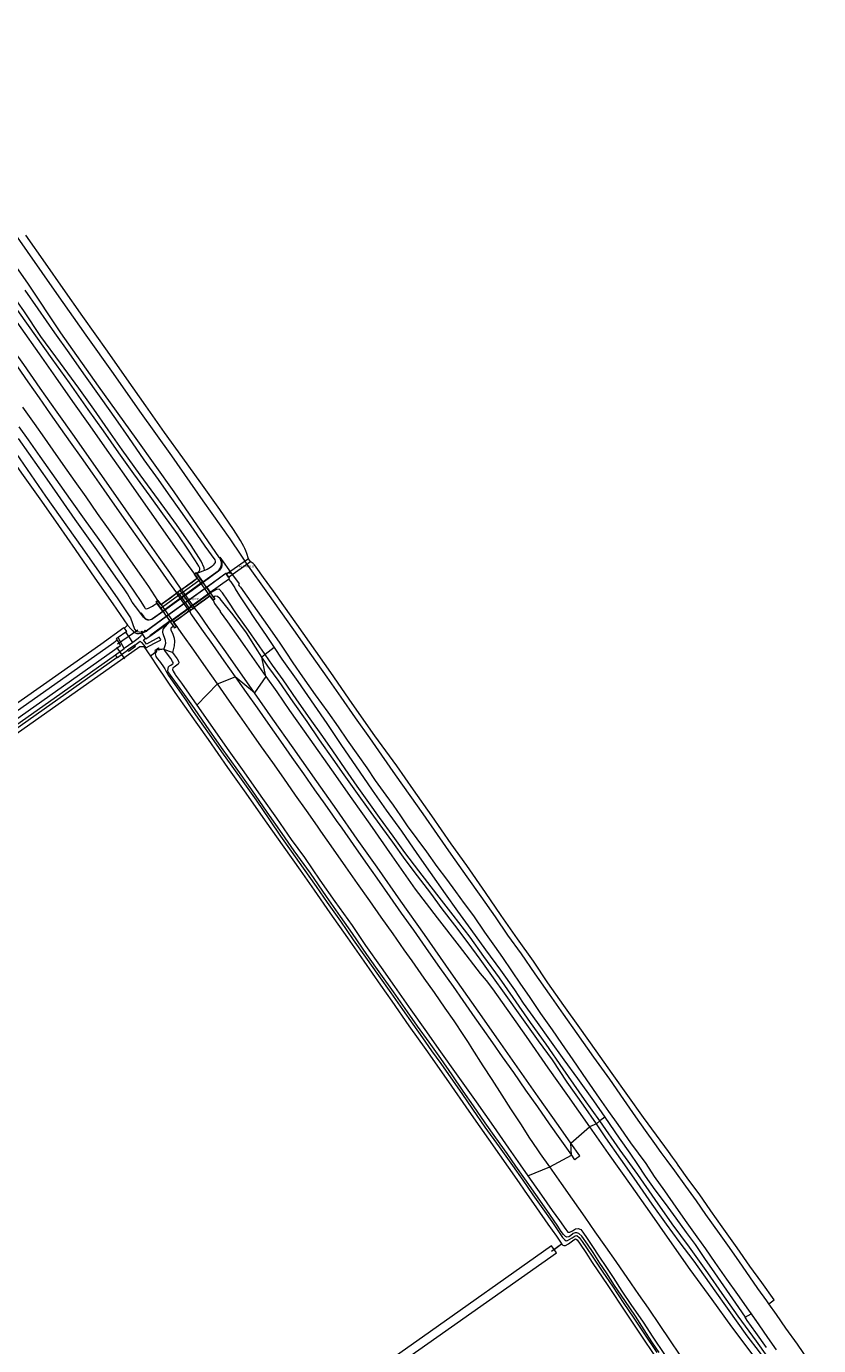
# Model space of a CAD drawing. Header units: metres. Extents: x 138165 to 154469, y 480134 to 494189.
# Tile 1029 of 1056: x 150888 to 151430, y 484994 to 485896. Entities that reach past the tile are written whole.
import ezdxf

# ---------------------------------------------------------------- set-up
doc = ezdxf.new("R2010")
doc.units = ezdxf.units.M
doc.header["$LTSCALE"] = 0.001
doc.header["$MEASUREMENT"] = 0
for name, color, linetype, lineweight in [('TOP-L-duiker', 7, 'Continuous', 0), ('TOP-L-topo objecten vlak', 7, 'Continuous', 0), ('TOP-L-water beschoeiing', 7, 'Continuous', 0), ('TOP-T-topo huisnummering naamgeving', 7, 'Continuous', 0)]:
    doc.layers.add(name, color=color, linetype=linetype, lineweight=lineweight)
doc.styles.add('Style-INTL_ISO', font='INTL_ISO.shx')

msp = doc.modelspace()

# ---------------------------------------------------------------- linework, layer by layer
at = {"layer": 'TOP-L-duiker', "flags": 128}
for points in [[(150964.62, 485483.12), (150950.81, 485473.62)], [(150950.17, 485471.42), (150955.57, 485463.6)], [(151247.58, 485058.8), (151254.5, 485063.69)]]:
    msp.add_lwpolyline(points, dxfattribs=at)
at = {"layer": 'TOP-L-topo objecten vlak', "flags": 128}
for points in [[(150669.75, 485895.71), (150679.35, 485882.36), (150690.73, 485866.33), (150702.65, 485849.31), (150714.29, 485832.64), (150727.85, 485813.51), (150739.09, 485797.84), (150751.62, 485780.03), (150763.2, 485763.76), (150773.32, 485749.47), (150785.14, 485732.65), (150793.14, 485721.36), (150802.07, 485708.61), (150814.29, 485691.38), (150829.73, 485669.47), (150843.93, 485649.36), (150872.9, 485607.93), (150886.4, 485588.73), (150898.81, 485571.34), (150910.4, 485554.58), (150921.8, 485538.12), (150935.33, 485518.59), (150947.57, 485501.16), (150957.76, 485486.58)], [(151010.41, 485523.88), (151010.05, 485525.78), (151007.98, 485530.16), (151001.14, 485540.98), (150991.2, 485555.34), (150978.77, 485572.26), (150966.36, 485589.34), (150953.94, 485606.25), (150944.51, 485620), (150934.68, 485634.1), (150924.43, 485648.4), (150911.89, 485665.55), (150898.46, 485683.88), (150886.7, 485701.38), (150871.17, 485723.1), (150858.45, 485740.94), (150845.36, 485759.71), (150835.95, 485772.91)], [(151396.26, 485022.75), (151394.91, 485024.66), (151388.79, 485033.27), (151383.15, 485041.21), (151376.16, 485051.37), (151369.26, 485061.11), (151362.42, 485070.68), (151353.27, 485083.69), (151346.67, 485093.03), (151339.39, 485103.1), (151331.93, 485113.57), (151326.78, 485120.68), (151322.64, 485126.1), (151318.18, 485132.32), (151311.9, 485141.25), (151305.33, 485150.41), (151296.97, 485162.34), (151287.43, 485176.16), (151276.57, 485191.37), (151265.27, 485207.47), (151255.89, 485220.75), (151246.19, 485234.32), (151236.41, 485248.33), (151227.06, 485261.8), (151217.83, 485274.77), (151209.26, 485287.17), (151199.47, 485301.14), (151189.89, 485314.49), (151179.05, 485330), (151169.61, 485343.45), (151159.79, 485357.51), (151151.01, 485370.18), (151140.92, 485384.18), (151131.49, 485397.73), (151123.29, 485409.55), (151113.57, 485423.1), (151103.76, 485437.31), (151094.2, 485451.04), (151083.82, 485465.76), (151071.43, 485483.23), (151053.73, 485508.32), (151039.3, 485528.41), (151038.08, 485530.24), (151035.42, 485534.24), (151027.87, 485545.54), (151009.44, 485571.57), (150987.97, 485602.18), (150966.16, 485632.84), (150947.99, 485658.4), (150929.36, 485684.59), (150909.39, 485713.24), (150889.25, 485741.91), (150865.87, 485775.05)], [(150830.26, 485767.14), (150843.96, 485747.68), (150857.53, 485728.35), (150871.78, 485708.1), (150884.69, 485689.73), (150897.15, 485672.02), (150908.4, 485656.07), (150920.08, 485639.41), (150931.79, 485622.76), (150943.5, 485606.11), (150955.13, 485589.61), (150966.85, 485572.97), (150978.56, 485556.31), (150990.28, 485539.66), (150997.24, 485529.83), (151003.41, 485521.46)], [(151005.12, 485521.77), (151006.73, 485523.41), (151007.1, 485524.3), (151007.12, 485525.36), (151006.54, 485526.81), (151004.23, 485530.52), (150999.42, 485537.83), (150992.35, 485548.19), (150981.92, 485562.7), (150973.22, 485574.61), (150962.07, 485589.95), (150951.65, 485604.33), (150941.25, 485619.33), (150930.87, 485634), (150917.9, 485652.21), (150906.23, 485668.59), (150894.96, 485684.34), (150883.74, 485699.88), (150872.71, 485715.81), (150859.79, 485734.08), (150846.88, 485752.53), (150833.72, 485771.17)], [(150994.44, 485511.02), (150986.58, 485522.61), (150979.41, 485532.81), (150968.18, 485548.77), (150956.49, 485565.4), (150944.84, 485581.98), (150933.03, 485598.77), (150921.33, 485615.41), (150909.61, 485632.07), (150898.02, 485648.56), (150886.65, 485664.72), (150874.11, 485682.53), (150860.97, 485701.23), (150847.25, 485720.78), (150833.42, 485740.37), (150819.96, 485759.56)], [(150865.42, 485754.05), (150889.25, 485720.19), (150911.91, 485686.28), (150937.69, 485649.8), (150963.35, 485614.03), (150989.26, 485577.71), (151012.86, 485543.41), (151019.85, 485533.18), (151020.49, 485532.71)], [(151396.26, 485022.75), (151399.84, 485025.36), (151391.39, 485037.2), (151383.2, 485048.54), (151374.53, 485061.08), (151364.22, 485075.34), (151356.58, 485086.38), (151348.55, 485097.79), (151341.57, 485107.25), (151334.35, 485117.42), (151334.31, 485117.48), (151333.01, 485119.31), (151331.68, 485121.19), (151330.44, 485122.93), (151327.74, 485126.74), (151319.39, 485137.89), (151310.6, 485150.08), (151299.84, 485165.16), (151289.18, 485180.08), (151278.16, 485195.59), (151266.88, 485211.3), (151256.07, 485226.58), (151245.14, 485242.19), (151235.21, 485256.9), (151224.46, 485272.2), (151213.23, 485288.16), (151202.45, 485303.73), (151189.61, 485322.16), (151179.02, 485337), (151165.75, 485356.16), (151153.17, 485374), (151141.79, 485390.37), (151126.91, 485410.97), (151111.39, 485432.92), (151096.76, 485454.21), (151082.05, 485474.92), (151073.36, 485487.12), (151064.5, 485499.82), (151057.39, 485509.79), (151050.6, 485519.17), (151045.62, 485526.08), (151044.44, 485527.67), (151043.52, 485528.67), (151042.32, 485529.58), (151041.68, 485529.99), (151040.3, 485531.88), (151039.35, 485535.46), (151038.6, 485537.28), (151037.81, 485539.01), (151037.16, 485540.17), (151034.85, 485544.3), (151030.24, 485551.82), (151020.76, 485565.49), (151007.79, 485583.84), (150995.45, 485600.97), (150982.93, 485618.18), (150970.21, 485636.31), (150957.14, 485654.91), (150943.89, 485673.69), (150927.08, 485697.47), (150913.69, 485716.67), (150901.64, 485733.86), (150888.02, 485753.02)], [(150887.36, 485715.36), (150896.24, 485702.72), (150907.84, 485686.4), (150917.64, 485672.72), (150927.51, 485658.28), (150939.38, 485641.53), (150949.42, 485627.45), (150958.45, 485614.69), (150968.94, 485599.45), (150978.7, 485586.03), (150985.56, 485576.28), (150993.93, 485564.4), (151002.47, 485552.12), (151010.57, 485540.53), (151017.27, 485531.08), (151017.59, 485530.16), (151017.5, 485529.35), (151016.96, 485528.42), (151016.22, 485527.43), (151015.43, 485526.7), (151014.38, 485525.85), (151012.08, 485524.59), (151010.41, 485523.88)], [(150882.39, 485662.97), (150889.6, 485652.7), (150897.19, 485641.97), (150904.87, 485631.03), (150911.94, 485620.95), (150918.49, 485611.62), (150925.88, 485601.17), (150933.39, 485590.45), (150941.46, 485579.02), (150948.77, 485568.59), (150956.33, 485557.84), (150964.06, 485546.86), (150971.03, 485536.93), (150978.32, 485526.59), (150985.71, 485516.16), (150991.22, 485508.72)], [(150978.49, 485503.4), (150972.33, 485512.99), (150967.5, 485519.84), (150959.98, 485530.53), (150952.32, 485541.37), (150944.66, 485552.28), (150937.19, 485562.89), (150929.28, 485574.16), (150921.85, 485584.75), (150916.41, 485592.47), (150908.92, 485603.12), (150901.04, 485614.29), (150894.01, 485624.33), (150886.17, 485635.45)], [(150883.44, 485622.04), (150889.71, 485613.09), (150897.6, 485601.78), (150908.59, 485586.29), (150918.46, 485572.41), (150929.16, 485557.33), (150939.77, 485542.5), (150948.82, 485529.08), (150958.1, 485515.47), (150966.71, 485502.65), (150968.55, 485499.81), (150969.45, 485498.25), (150969.7, 485497.96), (150970.61, 485497.77), (150971.95, 485498.11), (150973.42, 485498.84), (150974.67, 485499.46), (150975.58, 485500.09), (150977.81, 485501.63)], [(150966.52, 485494.8), (150965.32, 485496.41), (150960.78, 485502.18), (150957.61, 485508.03), (150955.32, 485511.24), (150949.64, 485519.29), (150936.72, 485537.92), (150921.95, 485558.63), (150904.4, 485584.05), (150883.11, 485614.11)], [(150879.05, 485607.4), (150901.64, 485574.58), (150926.66, 485539.45), (150951.1, 485504.59), (150959.77, 485491.58), (150962.53, 485483.83), (150963.8, 485482.14), (150967.35, 485481.8)], [(151009.13, 485516.05), (151019.58, 485523.66), (151020.27, 485524.26), (151020.8, 485524.91), (151021.27, 485525.66), (151021.54, 485526.29), (151021.74, 485527.03), (151021.85, 485527.8), (151021.92, 485528.6), (151021.84, 485529.63), (151021.59, 485530.57), (151021.19, 485531.55), (151020.85, 485532.12), (151020.49, 485532.71)], [(151020.78, 485532.88), (151021.49, 485531.7), (151021.9, 485530.68), (151022.17, 485529.68), (151022.25, 485528.6), (151022.18, 485527.76), (151022.06, 485526.96), (151021.86, 485526.19), (151021.56, 485525.5), (151021.06, 485524.72), (151020.51, 485524.03), (151019.79, 485523.4), (151009.32, 485515.78)], [(151020.49, 485532.71), (151020.78, 485532.88)], [(151020.78, 485532.88), (151029.25, 485521.16)], [(151026.81, 485519.4), (151041.68, 485529.99), (151040.3, 485531.88), (151025.43, 485521.3), (151026.81, 485519.4)], [(151017.37, 485504.48), (151004.64, 485522.37), (151003.48, 485521.45), (151005.46, 485518.59), (150994.59, 485510.7), (150994.42, 485510.95), (150993.46, 485510.26), (151002.39, 485497.69), (151003.33, 485498.37), (151003.12, 485498.66), (151014.02, 485506.59), (151016.22, 485503.68), (151017.37, 485504.48)], [(150994.44, 485511.02), (150994.61, 485510.77), (150995.96, 485511.75), (150998.89, 485513.88), (151001.79, 485515.98), (151005.39, 485518.6), (151003.41, 485521.46)], [(151003.41, 485521.46), (151004.16, 485522.06), (151004.65, 485522.44), (151005.12, 485521.77)], [(151010.41, 485523.88), (151005.12, 485521.77)], [(151005.12, 485521.77), (151007.78, 485518.03)], [(151011.63, 485512.54), (151024.85, 485522.12)], [(151025, 485521.82), (151011.82, 485512.27)], [(151024.85, 485522.12), (151025.92, 485522.39), (151026.87, 485522.41), (151026.97, 485522.39), (151027.72, 485522.26), (151028.7, 485521.72), (151029.25, 485521.16)], [(151024.85, 485522.12), (151025, 485521.82)], [(151026.62, 485518.06), (151027.33, 485518.57), (151027.14, 485518.84), (151026.85, 485519.34), (151026.81, 485519.4), (151025.43, 485521.3), (151025.38, 485521.36), (151025, 485521.82)], [(151029.25, 485521.16), (151029.49, 485520.92), (151034.06, 485514.82), (151033.95, 485514.73), (151033.87, 485514.83), (151033.65, 485514.15), (151034.09, 485513.28), (151034.95, 485512.54), (151054.96, 485484.08), (151061.75, 485474.29), (151065.92, 485468.02), (151070.67, 485460.84), (151077.4, 485451.11), (151085.95, 485438.87), (151094.57, 485427.14), (151101.75, 485416.93), (151107.86, 485407.98), (151115.11, 485397.64), (151121.26, 485388.97), (151127.04, 485380.43), (151134.35, 485370.45), (151139.29, 485363.57), (151144.43, 485356.22), (151149, 485349.41), (151155.61, 485340.5), (151162.15, 485331.71), (151169.31, 485321.67), (151175.84, 485313), (151181.96, 485304.44), (151188, 485296.32), (151194.27, 485287.78), (151201.88, 485276.8), (151208.69, 485267.05), (151214.13, 485259.29), (151220.23, 485250.38), (151226.45, 485241.23), (151232.29, 485232.66), (151240.09, 485221.18), (151248, 485210.03), (151254.57, 485200.59), (151262.26, 485189.48), (151271.62, 485175.91), (151280.11, 485163.21), (151286.51, 485154.2), (151292.97, 485145.22), (151301.71, 485132.7), (151312.1, 485118.51), (151317.87, 485109.74), (151324.97, 485099.87), (151332.62, 485088.82), (151340.17, 485078.17), (151347.12, 485068.59), (151353.01, 485060.39), (151359.29, 485050.97), (151367.38, 485039.49), (151374.86, 485029.01), (151382.34, 485018.47), (151384.14, 485015.86)], [(150980.31, 485498.08), (150981.61, 485499.03), (150992.46, 485506.91), (150993.42, 485507.6), (150994.7, 485508.53), (150995.68, 485509.25), (151006.46, 485517.07), (151007.74, 485518), (151007.78, 485518.03)], [(151009.13, 485516.05), (150981.76, 485496.12)], [(151009.32, 485515.78), (150981.95, 485495.86)], [(150984.21, 485492.66), (151011.63, 485512.54)], [(151011.82, 485512.27), (151011.54, 485512.06), (150984.4, 485492.39)], [(150991.22, 485508.72), (150994.44, 485511.02)], [(151003.13, 485498.73), (151004.48, 485499.72), (151007.36, 485501.81), (151010.24, 485503.91), (151013.95, 485506.6), (151005.45, 485518.52), (151001.85, 485515.9), (150998.95, 485513.8), (150996.02, 485511.67), (150994.66, 485510.69), (151003.13, 485498.73)], [(151007.78, 485518.03), (151009.13, 485516.05)], [(151009.32, 485515.78), (151009.13, 485516.05)], [(151011.63, 485512.54), (151009.32, 485515.78)], [(151011.63, 485512.54), (151011.82, 485512.27)], [(151011.82, 485512.27), (151014.14, 485509.01)], [(151014.14, 485509.01), (151026.62, 485518.06)], [(151051.84, 485466.47), (151040.38, 485482.79), (151032.11, 485494.23), (151026.07, 485503.53), (151022.56, 485508.63), (151020.38, 485511.14), (151018.63, 485510.92), (151014.51, 485508.53)], [(151026.62, 485518.06), (151028.22, 485516.09), (151031.06, 485512.04), (151031.34, 485511.39), (151034.32, 485506.67), (151036.46, 485503.09), (151039.64, 485498.29), (151044.87, 485490.3), (151052.98, 485478.87), (151057.95, 485471.34)], [(150977.81, 485501.63), (150977.22, 485502.46), (150977.91, 485502.97), (150978.49, 485503.4)], [(150977.29, 485502.45), (150989.91, 485484.6), (150991.27, 485485.63), (150989.14, 485488.51), (150999.84, 485496.41), (151000.09, 485496.06), (151001.06, 485496.75), (150992.19, 485509.35), (150991.29, 485508.71), (150991.49, 485508.44), (150980.51, 485500.47), (150978.48, 485503.33), (150977.29, 485502.45)], [(150980.31, 485498.08), (150977.81, 485501.63)], [(150978.49, 485503.4), (150980.52, 485500.54), (150984.17, 485503.19), (150987.07, 485505.3), (150989.97, 485507.4), (150991.42, 485508.45), (150991.22, 485508.72)], [(150999.8, 485496.38), (150991.48, 485508.37), (150990.02, 485507.32), (150987.13, 485505.22), (150984.23, 485503.1), (150980.58, 485500.46), (150989.15, 485488.58), (150992.66, 485491.13), (150994.49, 485492.46), (150999.8, 485496.38)], [(150986.72, 485489.1), (151013.99, 485508.9), (151014.14, 485509.01)], [(151014.49, 485508.51), (151013.24, 485507.6), (151002.42, 485499.74), (151001.44, 485499.03), (151000.13, 485498.08), (150999.14, 485497.36), (150988.45, 485489.6), (150987.08, 485488.6)], [(151016.21, 485503.61), (151014.01, 485506.52), (151010.3, 485503.83), (151007.42, 485501.73), (151004.54, 485499.64), (151003.19, 485498.65), (151003.4, 485498.35)], [(151014.49, 485508.51), (151014.14, 485509.01)], [(151014.51, 485508.53), (151014.49, 485508.51)], [(151016.52, 485505.76), (151014.51, 485508.53)], [(151016.52, 485505.76), (151017.44, 485504.46), (151016.86, 485504.07), (151016.21, 485503.61)], [(151016.21, 485503.61), (151017.18, 485501.34), (151021.01, 485496.02), (151021.1, 485495.74), (151021.09, 485495.54), (151026, 485488.9), (151037.91, 485471.88), (151052.24, 485451.47)], [(151049.52, 485464.7), (151045.28, 485471.57), (151039.07, 485481.23), (151030, 485493.58), (151024.58, 485500.03), (151020.94, 485504.46), (151019.27, 485505.99), (151018.13, 485506.35), (151017.22, 485506.17), (151016.52, 485505.76)], [(150966.52, 485494.8), (150966.78, 485495), (150967.03, 485494.67), (150968.85, 485492.21), (150969.52, 485491.46), (150970.24, 485490.91), (150970.9, 485490.53), (150971.65, 485490.32), (150972.52, 485490.26), (150973.38, 485490.39), (150974.06, 485490.62), (150974.78, 485491.04), (150981.76, 485496.12)], [(150981.95, 485495.86), (150974.96, 485490.77), (150974.2, 485490.32), (150973.46, 485490.07), (150972.53, 485489.92), (150971.6, 485489.99), (150970.77, 485490.22), (150970.06, 485490.64), (150969.29, 485491.22), (150968.6, 485492), (150966.52, 485494.8)], [(150967.35, 485481.8), (150966.99, 485482.28), (150967.19, 485482.43), (150967.75, 485481.68), (150969.63, 485482.39), (150969.2, 485482.98), (150969.4, 485483.13), (150969.89, 485482.47), (150970.48, 485482.7), (150984.21, 485492.66)], [(150984.4, 485492.39), (150970.64, 485482.4), (150970.72, 485482.26), (150967.57, 485481.09)], [(150981.76, 485496.12), (150980.31, 485498.08)], [(150981.95, 485495.86), (150981.76, 485496.12)], [(150981.95, 485495.86), (150984.21, 485492.66)], [(150984.4, 485492.39), (150984.21, 485492.66)], [(150984.4, 485492.39), (150986.53, 485489.38)], [(151000.08, 485495.99), (151000.05, 485496.03), (150999.89, 485496.25), (150998.49, 485495.24), (150995.63, 485493.16), (150992.72, 485491.04), (150989.21, 485488.5), (150991.33, 485485.62)], [(151003.4, 485498.35), (151000.08, 485495.99)], [(151000.08, 485495.99), (151001.53, 485493.56), (151008.35, 485483.89), (151015.72, 485473.37), (151023.56, 485462.25), (151031.32, 485451.21)], [(151044.46, 485440.33), (151024.85, 485468.18), (151013.02, 485485.03), (151006.56, 485494.18), (151003.4, 485498.35)], [(150355.24, 485063.15), (150383.2, 485081.83), (150422.62, 485110.14), (150458.73, 485135.01), (150523.16, 485181.05), (150607.3, 485240.05), (150646.99, 485268.23), (150738.67, 485332.78), (150788.67, 485367.31), (150804.41, 485378.95), (150900.19, 485446.03), (150939.35, 485473.54), (150955.22, 485485.01), (150955.62, 485484.46)], [(150955.62, 485484.46), (150957.76, 485486.58)], [(150956.6, 485481.7), (150957.23, 485482.22), (150955.62, 485484.46)], [(150957.76, 485486.58), (150960.11, 485483.73), (150961.23, 485482.59), (150962.02, 485481.78), (150962.85, 485481.18), (150964.04, 485480.86), (150965.74, 485480.9), (150967.36, 485481.03)], [(150973.08, 485479.21), (150972.88, 485479.48), (150985.93, 485488.94), (150986.53, 485489.38)], [(150973.08, 485479.21), (150973.51, 485479.53), (150986.13, 485488.67), (150986.72, 485489.1)], [(150982.52, 485469.86), (150983.39, 485472.58), (150983.81, 485474.21), (150983.62, 485476.01), (150982.89, 485478.16), (150982.49, 485479.29), (150982.09, 485480.49), (150981.78, 485481.77), (150982.06, 485483.87), (150986.72, 485489.1)], [(150986.53, 485489.38), (150986.72, 485489.1)], [(150987.08, 485488.6), (150986.72, 485489.1)], [(150987.08, 485488.6), (150987.03, 485488.56), (150989.01, 485485.79)], [(150989.01, 485485.79), (150987.88, 485484.9), (150987.24, 485484.35), (150987.31, 485483.36), (150988.74, 485480.42), (150989.59, 485477.55), (150989.89, 485475.56), (150989.53, 485472.43), (150988.34, 485467.8)], [(150991.33, 485485.62), (150990.48, 485484.97), (150989.9, 485484.53), (150989.01, 485485.79)], [(151019.16, 485446.34), (151011.37, 485457.42), (151003.04, 485469.33), (150995.44, 485479.92), (150992.83, 485483.76), (150991.56, 485485.62), (150991.33, 485485.62)], [(150950.62, 485476.18), (150948.27, 485474.52), (150596.12, 485226.15)], [(150950.62, 485476.18), (150952.92, 485472.3), (150802.14, 485366.1), (150598.42, 485222.88), (150596.12, 485226.15)], [(150951.32, 485478.02), (150949.98, 485477.09), (150950.62, 485476.18)], [(150956.6, 485481.7), (150951.32, 485478.02)], [(150955.46, 485470.65), (150951.32, 485478.02)], [(150961.2, 485474.7), (150955.46, 485470.65)], [(150961.2, 485474.7), (150958.9, 485478.44), (150956.6, 485481.7)], [(150968.07, 485480.16), (150967.08, 485479.57), (150966.65, 485478.72), (150965, 485477.37), (150961.2, 485474.7)], [(150962.6, 485472.88), (150966.4, 485475.61), (150967.26, 485474.71), (150968.73, 485472.84), (150970.09, 485470.96), (150976.2, 485474.28), (150980.16, 485476.3), (150980.36, 485476.82), (150979.79, 485477.73), (150979.22, 485478.31), (150970.54, 485473.62), (150968.61, 485476.4), (150969.98, 485477.47)], [(150967.36, 485481.03), (150967.19, 485481.46), (150967.52, 485481.59), (150967.35, 485481.8)], [(150967.36, 485481.03), (150967.57, 485481.09)], [(150967.57, 485481.09), (150968.07, 485480.16)], [(150969.98, 485477.47), (150968.07, 485480.16)], [(150969.98, 485477.47), (150970.19, 485477.19), (150973.08, 485479.21)], [(150295.4, 485005.52), (150295.86, 485005.73), (150472.57, 485130.27), (150591.9, 485214.43), (150803.28, 485363.18), (150949.44, 485466.23)], [(150602.16, 485213.49), (150600.68, 485215.49), (150806.08, 485359.16), (150966.04, 485471.97), (150968.84, 485471.9), (150973.37, 485465.22)], [(150949.44, 485466.23), (150955.46, 485470.65)], [(150950.57, 485464.65), (150949.44, 485466.23)], [(150950.57, 485464.65), (150950.71, 485464.43), (150957.73, 485469.43)], [(150962.6, 485472.88), (150957.73, 485469.43)], [(150957.73, 485469.43), (150958.28, 485468.66), (150963.13, 485472.1), (150962.6, 485472.88)], [(150977.35, 485468.21), (150973.37, 485465.22)], [(150973.37, 485465.22), (150978.23, 485458.03), (150990.08, 485440.56), (150999.44, 485427.25), (151012.75, 485408.46), (151026.01, 485389.35), (151038.67, 485371.74), (151051.85, 485352.87), (151064.62, 485334.72), (151075.69, 485318.98), (151085.27, 485305.32), (151096, 485289.99), (151108.17, 485272.73), (151119.3, 485256.84), (151130.7, 485240.54), (151138.32, 485229.49), (151150.04, 485212.8), (151161.57, 485196.49), (151177.2, 485174.45), (151191.11, 485154.46), (151225.44, 485105.46), (151228.91, 485100.5), (151237.47, 485088.22), (151245.21, 485077.17), (151251, 485069.04), (151253.74, 485064.95), (151254.5, 485063.81)], [(150979.32, 485469.65), (150978.89, 485470.21), (150979.25, 485470.48), (150978.95, 485470.9), (150976.28, 485468.86), (150976.56, 485468.47), (150976.96, 485468.75), (150977.35, 485468.21)], [(150977.35, 485468.21), (150976.91, 485467.52), (150976.67, 485466.85), (150976.72, 485466.04), (150977.07, 485465.02), (150977.9, 485463.69), (150979.44, 485461.96), (150981.87, 485458.72), (150983.29, 485456.63), (150983.85, 485455.23), (150985.64, 485452.17), (150990.1, 485445.89), (150997.44, 485435.17), (151002.07, 485428.23), (151005.83, 485423.06), (151013.45, 485411.96), (151021.88, 485400.02), (151029.02, 485390.23), (151037.57, 485378.17), (151045.55, 485367), (151054.69, 485353.58), (151062.39, 485342.39), (151069.58, 485331.99), (151077.86, 485320.5), (151086.62, 485308.03), (151094.23, 485297.03), (151103.4, 485284.24), (151112.07, 485271.51), (151120.37, 485259.67), (151129.25, 485246.99), (151137.77, 485235.33), (151145.83, 485223.82), (151152.85, 485213.86), (151159.5, 485204.45), (151165.64, 485195.67), (151171.87, 485186.85), (151178.85, 485177.15), (151186.3, 485166.37), (151193.61, 485155.66), (151201.98, 485143.5), (151211.72, 485130.03), (151221.02, 485117.15), (151227.91, 485107.14), (151234.87, 485097.21), (151241.67, 485087.53), (151247.77, 485078.9), (151253.21, 485070.75), (151255.19, 485067.99), (151256.65, 485066.37), (151257.54, 485065.84), (151258.67, 485065.94), (151261.71, 485067.75), (151263.9, 485069.17), (151265.02, 485069.34), (151266.5, 485067.99), (151268.55, 485065.39), (151271.6, 485061.06), (151275.96, 485054.54), (151282.75, 485044.31), (151289.28, 485034.89), (151297.05, 485022.99), (151303.37, 485013.7), (151310.66, 485002.61), (151319.54, 484989.39)], [(150979.32, 485469.65), (150979.13, 485469.49), (150978.7, 485470.04), (150977.15, 485468.91), (150977.55, 485468.36), (150977.35, 485468.21)], [(150982.52, 485469.86), (150981.68, 485470.03), (150980.87, 485469.91), (150979.85, 485469.82), (150979.32, 485469.65)], [(150988.34, 485467.8), (150982.52, 485469.86)], [(151321.26, 484989.47), (151316.34, 484996.85), (151310.88, 485004.93), (151304.96, 485014.19), (151297.76, 485024.97), (151290.8, 485035.17), (151285.21, 485043.82), (151280.69, 485050.54), (151276.11, 485057.81), (151272.23, 485063.53), (151268.28, 485069.02), (151266.42, 485070.81), (151265, 485071.32), (151263.77, 485071.28), (151262.51, 485070.69), (151260.51, 485069.18), (151259.43, 485068.46), (151258.17, 485068.18), (151257.2, 485068.63), (151255.88, 485070), (151254.28, 485072.2), (151251.4, 485076.46), (151244.36, 485086.77), (151229.46, 485108.19), (151223.29, 485116.87), (151217.33, 485125.48), (151209.54, 485136.2), (151202.33, 485146.43), (151194.33, 485158.11), (151187.32, 485168.06), (151179.61, 485179.31), (151171.91, 485190.43), (151163.96, 485201.56), (151156.06, 485212.41), (151149.08, 485222.23), (151139.62, 485235.86), (151130.83, 485247.97), (151121.24, 485261.49), (151111.49, 485275.72), (151103.4, 485287.31), (151093.67, 485301.12), (151082.89, 485316.97), (151071.73, 485332.38), (151063.37, 485344.17), (151053.09, 485358.79), (151042.61, 485374.05), (151032.02, 485388.97), (151023.05, 485401.22), (151013.9, 485414.39), (151003.37, 485429.55), (150995.48, 485440.82), (150990.02, 485448.25), (150987.01, 485452.45), (150985.5, 485454.69), (150985.18, 485455.63), (150985.6, 485458.03), (150986.44, 485458.66), (150987.24, 485459.2), (150988.23, 485459.8), (150988.97, 485460.36), (150988.94, 485460.96), (150988.46, 485461.7), (150987.22, 485463.63), (150984.43, 485467.59), (150983.16, 485469.26), (150982.52, 485469.86)], [(150988.34, 485467.8), (150989.58, 485466.22), (150991.57, 485463.58), (150992.47, 485461.98), (150992.73, 485460.83), (150992.34, 485459.9), (150991.39, 485459.12), (150989.57, 485457.91), (150988.85, 485457.28), (150988.59, 485457.06), (150988.34, 485456.21), (150988.81, 485455), (150990.2, 485452.85), (150990.54, 485452.38), (150994.57, 485446.83), (151005.09, 485431.75)], [(151051.84, 485466.47), (151049.52, 485464.7)], [(151057.95, 485471.34), (151051.84, 485466.47)], [(151280.69, 485147.88), (151270.18, 485162.32), (151255.51, 485183.31), (151244.01, 485200.25), (151233.37, 485214.87), (151221.49, 485232.03), (151211.95, 485245.48), (151201.38, 485260.06), (151192.05, 485273.25), (151180.42, 485288.38), (151169.24, 485302.79), (151156.89, 485318.67), (151147.39, 485331.23), (151139.29, 485342.41), (151130.07, 485355.02), (151122.65, 485365.23), (151114.69, 485376.56), (151106.54, 485388.41), (151098.04, 485400.62), (151091.33, 485410.52), (151082.57, 485422.53), (151073.55, 485435.51), (151064.16, 485449.12), (151056.74, 485459.2), (151051.84, 485466.47)], [(151057.95, 485471.34), (151063.2, 485463.28), (151074.05, 485448.03), (151085.4, 485431.95), (151093.98, 485419.25), (151104.02, 485404.24), (151113.56, 485390.4), (151124.97, 485373.73), (151134.54, 485360), (151145.05, 485345.71), (151155.47, 485330.52), (151164.67, 485317.49), (151174.93, 485303.02), (151183.41, 485291.16), (151192.51, 485278.52), (151202.48, 485264.68), (151212.67, 485250.71), (151222.24, 485237.41), (151228.34, 485228.23), (151237.71, 485215.09), (151246.28, 485203.21), (151256.03, 485189.44), (151265.37, 485176.76), (151276.4, 485161.38), (151284.03, 485150.37)], [(150296.62, 485003.74), (150296.99, 485004.08), (150473.88, 485128.68), (150593.75, 485213.25), (150804.4, 485361.51), (150950.57, 485464.65)], [(151278.31, 485145.81), (151269.59, 485158.44), (151258.42, 485174.16), (151248.23, 485189.37), (151238.63, 485202.5), (151226.27, 485219.88), (151216.72, 485233.5), (151206.89, 485247.06), (151198.82, 485258.16), (151190.66, 485269.37), (151181.57, 485281.39), (151172.76, 485292.73), (151165.14, 485303.29), (151155.97, 485315.25), (151147.52, 485326.43), (151139.06, 485338.22), (151132.35, 485347.55), (151122.51, 485360.94), (151114.92, 485371.55), (151105.94, 485384.22), (151098.3, 485394.94), (151088.93, 485408.08), (151080.46, 485420.6), (151071.04, 485434.1), (151061.35, 485448.09), (151053.65, 485458.39), (151049.52, 485464.7)], [(151052.24, 485451.47), (151049.52, 485464.7)], [(151019.16, 485446.34), (151031.32, 485451.21)], [(151031.32, 485451.21), (151038.83, 485440.54), (151046.29, 485429.97), (151053.69, 485419.44), (151062.33, 485407.15), (151070.09, 485396.09), (151077.92, 485384.98), (151085.59, 485374.08), (151092.52, 485364.19), (151097.89, 485356.6), (151100.37, 485353.05), (151104.12, 485347.75), (151111.93, 485336.65), (151120.36, 485324.66), (151128.13, 485313.59), (151137.11, 485300.84), (151144.9, 485289.74), (151153.15, 485278.02), (151163.48, 485263.32), (151171.02, 485252.62), (151180.28, 485239.48), (151187, 485229.91), (151195.16, 485218.27), (151200.16, 485211.21), (151207.24, 485201.16), (151213.92, 485191.62), (151221.6, 485180.73), (151229.85, 485168.83), (151238.01, 485157.33), (151246.07, 485145.8), (151253.37, 485135.58), (151261.22, 485124.39)], [(151044.46, 485440.33), (151031.32, 485451.21)], [(151052.24, 485451.47), (151044.46, 485440.33)], [(151052.24, 485451.47), (151059.75, 485440.86), (151068.54, 485428.28), (151082.45, 485408.61), (151097.15, 485387.69), (151111.05, 485367.88), (151123.35, 485350.44), (151138.44, 485328.97), (151154.47, 485306.21), (151169.42, 485286.51), (151184.42, 485267.11), (151198.78, 485248.57), (151202.83, 485243.57), (151207.2, 485238.06), (151220.41, 485219.35), (151230.22, 485205.43), (151245.17, 485184.1), (151258.59, 485165.1), (151273.54, 485143.74)], [(151019.16, 485446.34), (151005.09, 485431.75)], [(151246.39, 485116.39), (151240.15, 485125.24), (151238.23, 485128.03), (151232.45, 485136.57), (151227.01, 485144.99), (151219.87, 485156), (151213.9, 485165.23), (151206.95, 485176.14), (151200.93, 485185.47), (151193.36, 485197.2), (151190.8, 485201.22), (151187.71, 485206.01), (151181.11, 485216.16), (151174.96, 485224.85), (151167.57, 485235.39), (151160.63, 485245.24), (151152.22, 485257.2), (151146.92, 485264.72), (151139.23, 485275.63), (151131.18, 485287.05), (151123.38, 485298.14), (151115.04, 485310.02), (151107.08, 485321.33), (151098.56, 485333.51), (151089.98, 485345.74), (151087.55, 485349.17), (151080.04, 485359.8), (151072.63, 485370.36), (151064.53, 485381.89), (151056.99, 485392.57), (151049.32, 485403.46), (151042.54, 485413.11), (151034.57, 485424.47), (151027.49, 485434.51), (151019.16, 485446.34)], [(151260.84, 485132.53), (151252.32, 485144.54), (151238.52, 485164.12), (151222.62, 485186.97), (151211.35, 485202.95), (151197.49, 485222.72), (151179.09, 485248.85), (151160.7, 485275.06), (151144.64, 485297.93), (151128.32, 485321.11), (151114.82, 485340.31), (151100.79, 485360.26), (151087.15, 485379.65), (151071.03, 485402.59), (151057.15, 485422.31), (151044.46, 485440.33)], [(151005.09, 485431.75), (151014.14, 485418.82), (151025.85, 485402.32), (151037.15, 485386.37), (151048.88, 485369.71), (151059.53, 485354.52), (151069.67, 485340.15), (151078.63, 485327.63), (151089.29, 485312.31), (151099.4, 485297.74), (151111.21, 485281.16), (151120.53, 485267.68), (151131.09, 485252.61), (151140.21, 485239.63), (151151.49, 485223.71), (151160.98, 485210.28), (151171.79, 485195.03), (151182.44, 485179.87), (151196.08, 485160.87), (151208, 485143.8), (151218.17, 485129.2), (151226.2, 485117.79), (151231.47, 485110.11)], [(151284.03, 485150.37), (151280.69, 485147.88)], [(151284.03, 485150.37), (151293.85, 485136.01), (151301.23, 485125.64), (151306.45, 485117.84), (151311.73, 485109.89), (151318.29, 485100.54), (151325.26, 485091.32), (151332.6, 485081.24), (151339.75, 485071.42), (151345.83, 485063.17), (151352.35, 485053.73), (151359.13, 485043.83), (151367.26, 485032.15), (151375.45, 485020.28), (151379.97, 485013.55)], [(151260.84, 485132.53), (151273.54, 485143.74)], [(151278.31, 485145.81), (151273.54, 485143.74)], [(151273.54, 485143.74), (151286.36, 485125.51), (151302.05, 485103.28), (151314.55, 485085.52), (151328.24, 485065.99), (151342.2, 485046.24), (151357.29, 485025.72), (151370.77, 485006.89), (151386.77, 484985.72), (151401.32, 484966.53), (151415, 484949.25), (151418.93, 484944.38), (151423.78, 484938.88), (151430.3, 484931.63)], [(151278.31, 485145.81), (151280.69, 485147.88)], [(151421.09, 484951.6), (151419.36, 484953.14), (151414.42, 484958.33), (151407.78, 484966.4), (151400.04, 484976.03), (151389.86, 484989.93), (151381.53, 485000.91), (151368.08, 485019.77), (151359.6, 485031.68), (151345.07, 485051.83), (151335.02, 485065.32), (151326.32, 485077.16), (151316.54, 485090.93), (151304.18, 485108.51), (151295, 485121.47), (151284.74, 485136.22), (151278.31, 485145.81)], [(151421.09, 484951.6), (151412.93, 484962.76), (151401.35, 484978.33), (151387.77, 484997.21), (151375.19, 485014.3), (151364.29, 485029.67), (151354.48, 485043.85), (151341.99, 485061.42), (151330.18, 485077.49), (151318.53, 485093.96), (151306.61, 485111.12), (151294.65, 485127.84), (151280.69, 485147.88)], [(151261.22, 485124.39), (151262.97, 485121.89), (151263.55, 485121.44), (151264.97, 485122.43), (151267.03, 485123.82), (151260.84, 485132.53)], [(151261.22, 485124.39), (151260.84, 485132.53)], [(151246.39, 485116.39), (151261.22, 485124.39)], [(151231.47, 485110.11), (151246.39, 485116.39)], [(151375.07, 484925.22), (151372.57, 484929.52), (151367.97, 484937.07), (151361.86, 484946.82), (151354.91, 484957.73), (151348.55, 484967.49), (151341.4, 484978.64), (151335.53, 484987.62), (151328.53, 484998.14), (151321.88, 485007.95), (151313.96, 485019.7), (151307.45, 485029.19), (151302.39, 485036.45), (151291.86, 485051.58), (151284.73, 485061.58), (151277.49, 485071.95), (151270.57, 485081.93), (151261.93, 485094.29), (151254.47, 485104.91), (151246.39, 485116.39)], [(151231.47, 485110.11), (151234.11, 485106.27), (151240.78, 485096.95), (151247.98, 485086.48), (151253.1, 485079.6), (151257.46, 485073.47), (151258.83, 485071.78), (151260.21, 485071.66), (151262.01, 485072.65), (151264.14, 485073.89), (151265.96, 485074.15), (151267.58, 485073.47), (151269.15, 485071.63), (151272.01, 485067.46), (151275.23, 485062.61), (151280.53, 485054.69), (151284.74, 485048.32), (151289.71, 485040.69), (151295.66, 485031.45), (151301.92, 485022.34), (151310.36, 485010.08), (151317.02, 484999.94), (151324.92, 484988.18)], [(151249.37, 485059.92), (151247.68, 485062.29), (151159.41, 485000), (151000, 484887.61), (150886.85, 484807.84)], [(151134.61, 484975.57), (151169.3, 485000), (151251.06, 485057.55), (151249.37, 485059.92)], [(151249.37, 485059.92), (151254.5, 485063.81)], [(151254.5, 485063.81), (151254.98, 485063.1), (151256.03, 485062.49), (151257.3, 485062.68), (151259.2, 485063.78), (151262.89, 485066.49), (151264.08, 485067.16), (151265.08, 485066.46), (151267.28, 485063.6), (151271.09, 485057.7), (151275.5, 485051.01), (151286.22, 485035.23), (151298.21, 485017.12), (151307.72, 485002.69), (151319.5, 484985.44)], [(151379.97, 485013.55), (151384.14, 485015.86)], [(151384.14, 485015.86), (151389.3, 485008.34), (151395.33, 484999.75), (151401.3, 484991.33)], [(151423.7, 484983.71), (151415.77, 484995.07), (151407.98, 485006.1), (151401.42, 485015.39), (151396.26, 485022.75)], [(151394.72, 484992.8), (151387.35, 485003.23), (151381.46, 485011.34), (151379.97, 485013.55)]]:
    msp.add_lwpolyline(points, dxfattribs=at)
at = {"layer": 'TOP-L-water beschoeiing', "flags": 128}
for points in [[(150865.42, 485754.05), (150889.25, 485720.19), (150911.91, 485686.28), (150937.69, 485649.8), (150963.35, 485614.03), (150989.26, 485577.71), (151012.86, 485543.41), (151019.85, 485533.18), (151020.49, 485532.71)], [(151024.85, 485522.12), (151025.92, 485522.39), (151026.87, 485522.41), (151026.97, 485522.39)], [(151026.97, 485522.39), (151027.72, 485522.26), (151028.7, 485521.72), (151029.25, 485521.16)], [(151029.25, 485521.16), (151029.49, 485520.92), (151034.06, 485514.82), (151033.95, 485514.73), (151033.87, 485514.83), (151033.65, 485514.15), (151034.09, 485513.28), (151034.95, 485512.54), (151054.96, 485484.08), (151061.75, 485474.29), (151065.92, 485468.02), (151070.67, 485460.84), (151077.4, 485451.11), (151085.95, 485438.87), (151094.57, 485427.14), (151101.75, 485416.93), (151107.86, 485407.98), (151115.11, 485397.64), (151121.26, 485388.97), (151127.04, 485380.43), (151134.35, 485370.45), (151139.29, 485363.57), (151144.43, 485356.22), (151149, 485349.41), (151155.61, 485340.5), (151162.15, 485331.71), (151169.31, 485321.67), (151175.84, 485313), (151181.96, 485304.44), (151188, 485296.32), (151194.27, 485287.78), (151201.88, 485276.8), (151208.69, 485267.05), (151214.13, 485259.29), (151220.23, 485250.38), (151226.45, 485241.23), (151232.29, 485232.66), (151240.09, 485221.18), (151248, 485210.03), (151254.57, 485200.59), (151262.26, 485189.48), (151271.62, 485175.91), (151280.11, 485163.21), (151286.51, 485154.2), (151292.97, 485145.22), (151301.71, 485132.7), (151312.1, 485118.51), (151317.87, 485109.74), (151324.97, 485099.87), (151332.62, 485088.82), (151340.17, 485078.17), (151347.12, 485068.59), (151353.01, 485060.39), (151359.29, 485050.97), (151367.38, 485039.49), (151374.86, 485029.01), (151382.34, 485018.47), (151389.3, 485008.34), (151395.33, 484999.75), (151401.3, 484991.33)]]:
    msp.add_lwpolyline(points, dxfattribs=at)

# ---------------------------------------------------------------- texts
at = {"layer": 'TOP-T-topo huisnummering naamgeving', "style": 'Style-INTL_ISO'}
for s, p in [('Houtsnipbrug', (151033.78, 485526.14)), ('Houtsnippoort', (150995.82, 485503.86))]:
    msp.add_text(s, height=1.25, dxfattribs=at).set_placement(p)

doc.saveas('drawing.dxf')
